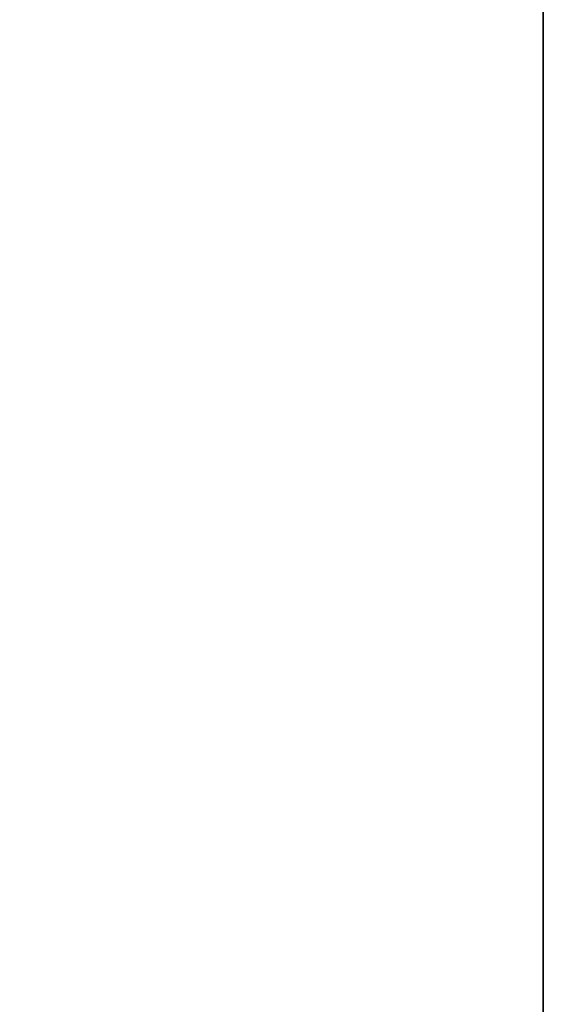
# Model space of a CAD drawing. Header units: metres. Extents: x 209747 to 209830, y 1182430 to 1182564.
# Tile 338 of 656: x 209752.1383 to 209752.1726, y 1182479.8809 to 1182479.9454. Entities that reach past the tile are written whole.
import ezdxf

# ---------------------------------------------------------------- set-up
doc = ezdxf.new("R2010")
doc.units = ezdxf.units.M
doc.header["$MEASUREMENT"] = 0
doc.linetypes.add('DGN Style 2', pattern=[15.036391, 9.021834, -6.014556])
doc.layers.get('0').update_dxf_attribs({"color": 254})

# ---------------------------------------------------------------- blocks, each defined once
blk = doc.blocks.new('*U2')
at = {"color": 3, "linetype": 'Continuous'}
for p, q in [((1.275, -19.063337), (1.275, -19.164842)), ((1.275, -19.164842), (1.275, -19.266382))]:
    blk.add_line(p, q, dxfattribs=at)
blk = doc.blocks.new('*U3')
at = {"color": 3, "linetype": 'Continuous'}
blk.add_line((1.275, -19.105791), (1.275, -19.204802), dxfattribs=at)
blk = doc.blocks.new('*U4')
at = {"color": 3, "linetype": 'Continuous'}
for p, q in [((1.275, -19.065078), (1.275, -19.164058)), ((1.275, -19.164058), (1.275, -19.263035))]:
    blk.add_line(p, q, dxfattribs=at)
blk = doc.blocks.new('*U5')
at = {"color": 3, "linetype": 'Continuous'}
blk.add_line((1.275, -19.085734), (1.275, -19.184841), dxfattribs=at)
blk = doc.blocks.new('*U6')
at = {"color": 3, "linetype": 'Continuous'}
for p, q in [((1.275, -19.047345), (1.275, -19.146585)), ((1.275, -19.146585), (1.275, -19.245829))]:
    blk.add_line(p, q, dxfattribs=at)
blk = doc.blocks.new('*U7')
at = {"color": 3, "linetype": 'Continuous'}
for p, q in [((1.275, -19.075828), (1.275, -19.175058)), ((1.275, -19.175058), (1.275, -19.274292))]:
    blk.add_line(p, q, dxfattribs=at)
blk = doc.blocks.new('*U8')
at = {"color": 3, "linetype": 'Continuous'}
for p, q in [((1.275, -19.055113), (1.275, -19.154417)), ((1.275, -19.154417), (1.275, -19.253726))]:
    blk.add_line(p, q, dxfattribs=at)
blk = doc.blocks.new('*U9')
at = {"color": 3, "linetype": 'Continuous'}
blk.add_line((1.275, -19.090836), (1.275, -19.192266), dxfattribs=at)
blk = doc.blocks.new('ATTEMP_2')
at = {"color": 254, "flags": 128}
blk.add_lwpolyline([(0, 1.275), (-13.6, 1.275), (-13.6, -1.275), (0, -1.275), (0, 1.275), (0, 1.275)], dxfattribs=at)
blk = doc.blocks.new('ATTEMP_1')
at = {"color": 254, "rotation": 90}
blk.add_blockref('ATTEMP_2', (0, -18.11), dxfattribs=at)
blk = doc.blocks.new('ATTEMP')
at = {"color": 3, "linetype": 'Continuous'}
for name in ['*U9', '*U8', '*U7', '*U6', '*U5', '*U4', '*U2', '*U3']:
    blk.add_blockref(name, (-10.48, 0), dxfattribs=at)
at = {"color": 254}
blk.add_blockref('ATTEMP_1', (-10.48, 0), dxfattribs=at)

msp = doc.modelspace()

# ---------------------------------------------------------------- block references
at = {"color": 1, "linetype": 'DGN Style 2'}
msp.add_blockref('ATTEMP', (209761.377561, 1182499.061067), dxfattribs=at)

doc.saveas('drawing.dxf')
